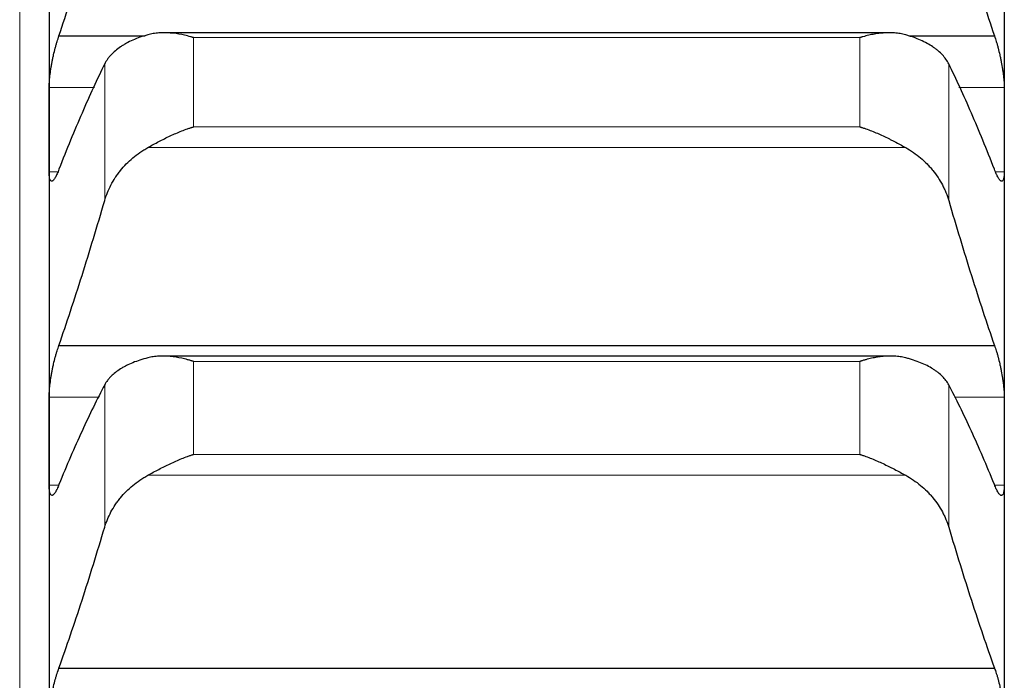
# Model space of a CAD drawing. Header units: inches. Extents: x 0 to 17820, y -10 to 12600.
# Tile 307 of 338: x 11636 to 11689, y 9290 to 9326. Entities that reach past the tile are written whole.
import ezdxf

# ---------------------------------------------------------------- set-up
doc = ezdxf.new("R2010")
doc.units = ezdxf.units.IN
doc.layers.add('1', color=7, linetype='Continuous', true_color=0xffffff)

msp = doc.modelspace()

# ---------------------------------------------------------------- linework, layer by layer
at = {"layer": '1', "color": 110, "linetype": 'Continuous', "lineweight": 13}
for p, q in [((11635.813, 9472.854), (11635.813, 9052.201)), ((11645.269, 9325.465), (11681.557, 9325.465)), ((11645.269, 9325.465), (11645.269, 9320.606)), ((11681.557, 9325.465), (11681.557, 9320.606)), ((11640.439, 9324.035), (11640.439, 9316.595)), ((11686.387, 9324.035), (11686.387, 9316.595)), ((11637.415, 9322.746), (11639.88, 9322.746)), ((11686.945, 9322.746), (11689.41, 9322.746)), ((11645.269, 9320.606), (11681.557, 9320.606)), ((11642.781, 9319.478), (11684.044, 9319.478)), ((11637.415, 9318.161), (11637.889, 9318.161)), ((11688.933, 9318.161), (11689.41, 9318.161)), ((11645.269, 9307.843), (11681.557, 9307.843)), ((11645.269, 9307.843), (11645.269, 9302.78)), ((11681.557, 9307.843), (11681.557, 9302.78)), ((11640.439, 9306.571), (11640.439, 9298.818)), ((11686.387, 9306.571), (11686.387, 9298.818)), ((11637.415, 9305.901), (11640.132, 9305.901)), ((11686.694, 9305.901), (11689.41, 9305.901)), ((11645.269, 9302.78), (11681.557, 9302.78)), ((11642.781, 9301.643), (11684.044, 9301.643)), ((11637.415, 9301.114), (11637.937, 9301.114)), ((11688.888, 9301.114), (11689.41, 9301.114))]:
    msp.add_line(p, q, dxfattribs=at)
at = {"layer": '1', "color": 2, "linetype": 'Continuous', "lineweight": 25}
for p, q in [((11637.413, 9336.659), (11637.413, 9320.454)), ((11689.413, 9336.659), (11689.413, 9320.454)), ((11637.95, 9325.558), (11642.643, 9325.558)), ((11683.131, 9325.73), (11643.672, 9325.73)), ((11684.228, 9325.558), (11688.875, 9325.558)), ((11637.413, 9320.454), (11637.413, 9303.507)), ((11689.413, 9320.454), (11689.413, 9303.507)), ((11637.95, 9308.716), (11688.875, 9308.716)), ((11683.207, 9308.135), (11643.59, 9308.135)), ((11637.413, 9303.507), (11637.413, 9285.847)), ((11689.413, 9303.507), (11689.413, 9285.847)), ((11637.95, 9291.153), (11688.875, 9291.153))]:
    msp.add_line(p, q, dxfattribs=at)
for points in [[(11637.95, 9325.558), (11638.161, 9326.189), (11638.581, 9327.472), (11639.206, 9329.461), (11639.826, 9331.512), (11640.235, 9332.922), (11640.439, 9333.638)], [(11686.387, 9333.638), (11686.591, 9332.922), (11687, 9331.512), (11687.62, 9329.461), (11688.244, 9327.472), (11688.664, 9326.189), (11688.875, 9325.558)], [(11640.439, 9324.035), (11640.235, 9323.621), (11639.826, 9322.76), (11639.206, 9321.374), (11638.581, 9319.894), (11638.161, 9318.844), (11637.95, 9318.303)], [(11688.875, 9318.303), (11688.664, 9318.844), (11688.244, 9319.894), (11687.62, 9321.374), (11687, 9322.76), (11686.591, 9323.621), (11686.387, 9324.035)], [(11637.413, 9320.454), (11637.413, 9321.218), (11637.414, 9321.982), (11637.415, 9322.746)], [(11689.41, 9322.746), (11689.412, 9321.982), (11689.413, 9321.218), (11689.413, 9320.454)], [(11637.415, 9318.161), (11637.414, 9318.925), (11637.413, 9319.689), (11637.413, 9320.454)], [(11689.413, 9320.454), (11689.413, 9319.689), (11689.412, 9318.925), (11689.41, 9318.161)], [(11637.95, 9308.716), (11638.161, 9309.328), (11638.581, 9310.574), (11639.206, 9312.51), (11639.826, 9314.513), (11640.235, 9315.893), (11640.439, 9316.595)], [(11686.387, 9316.595), (11686.591, 9315.893), (11687, 9314.513), (11687.62, 9312.51), (11688.244, 9310.574), (11688.664, 9309.328), (11688.875, 9308.716)], [(11640.439, 9306.571), (11640.235, 9306.184), (11639.826, 9305.377), (11639.206, 9304.068), (11638.581, 9302.663), (11638.161, 9301.661), (11637.95, 9301.144)], [(11688.875, 9301.144), (11688.664, 9301.661), (11688.244, 9302.663), (11687.62, 9304.068), (11687, 9305.377), (11686.591, 9306.184), (11686.387, 9306.571)], [(11637.413, 9303.507), (11637.413, 9304.305), (11637.414, 9305.103), (11637.415, 9305.901)], [(11689.41, 9305.901), (11689.412, 9305.103), (11689.413, 9304.305), (11689.413, 9303.507)], [(11637.415, 9301.114), (11637.414, 9301.912), (11637.413, 9302.71), (11637.413, 9303.507)], [(11689.413, 9303.507), (11689.413, 9302.71), (11689.412, 9301.912), (11689.41, 9301.114)], [(11637.95, 9291.153), (11638.161, 9291.744), (11638.581, 9292.951), (11639.206, 9294.831), (11639.826, 9296.783), (11640.235, 9298.131), (11640.439, 9298.818)], [(11686.387, 9298.818), (11686.591, 9298.131), (11687, 9296.783), (11687.62, 9294.831), (11688.244, 9292.951), (11688.664, 9291.744), (11688.875, 9291.153)]]:
    msp.add_open_spline(points, degree=3, dxfattribs=at)
for points, knots in [([(11637.415, 9322.746), (11637.416, 9322.791), (11637.418, 9322.884), (11637.426, 9323.037), (11637.435, 9323.146), (11637.443, 9323.231), (11637.445, 9323.26), (11637.452, 9323.319), (11637.455, 9323.348), (11637.472, 9323.497), (11637.489, 9323.62), (11637.514, 9323.779), (11637.519, 9323.811), (11637.527, 9323.859), (11637.53, 9323.875), (11637.535, 9323.908), (11637.549, 9323.989), (11637.576, 9324.134), (11637.602, 9324.263), (11637.629, 9324.393), (11637.643, 9324.457), (11637.687, 9324.651), (11637.717, 9324.776), (11637.765, 9324.957), (11637.781, 9325.016), (11637.806, 9325.104), (11637.814, 9325.133), (11637.831, 9325.19), (11637.839, 9325.218), (11637.882, 9325.357), (11637.916, 9325.461), (11637.95, 9325.558)], [0, 0, 0, 0, 0.0625, 0.125, 0.1875, 0.1875, 0.21875, 0.21875, 0.25, 0.25, 0.375, 0.375, 0.40625, 0.40625, 0.421875, 0.421875, 0.4375, 0.5, 0.5625, 0.5625, 0.625, 0.625, 0.75, 0.75, 0.8125, 0.8125, 0.84375, 0.84375, 0.875, 0.875, 1, 1, 1, 1]), ([(11642.781, 9325.615), (11642.636, 9325.574), (11642.496, 9325.53), (11642.227, 9325.434), (11641.969, 9325.332), (11641.733, 9325.216), (11641.592, 9325.14), (11641.564, 9325.124), (11641.509, 9325.093), (11641.482, 9325.077), (11641.402, 9325.028), (11641.35, 9324.995), (11641.201, 9324.895), (11641.108, 9324.825), (11640.936, 9324.681), (11640.857, 9324.606), (11640.749, 9324.49), (11640.715, 9324.451), (11640.666, 9324.391), (11640.65, 9324.371), (11640.619, 9324.33), (11640.604, 9324.31), (11640.532, 9324.206), (11640.482, 9324.122), (11640.439, 9324.035)], [0, 0, 0, 0, 0.125, 0.125, 0.25, 0.375, 0.375, 0.40625, 0.40625, 0.4375, 0.4375, 0.5, 0.5, 0.625, 0.625, 0.75, 0.75, 0.8125, 0.8125, 0.84375, 0.84375, 0.875, 0.875, 1, 1, 1, 1]), ([(11645.269, 9325.465), (11645.265, 9325.466), (11645.262, 9325.467), (11645.256, 9325.469), (11645.252, 9325.47), (11645.242, 9325.473), (11645.222, 9325.479), (11645.176, 9325.492), (11645.083, 9325.519), (11645.004, 9325.54), (11644.846, 9325.58), (11644.741, 9325.604), (11644.427, 9325.668), (11644.219, 9325.698), (11643.908, 9325.724), (11643.805, 9325.728), (11643.649, 9325.73), (11643.598, 9325.729), (11643.494, 9325.726), (11643.442, 9325.724), (11643.287, 9325.712), (11643.185, 9325.7), (11642.982, 9325.666), (11642.881, 9325.644), (11642.781, 9325.615)], [0, 0, 0, 0, 0.003906, 0.003906, 0.007812, 0.007812, 0.015625, 0.03125, 0.0625, 0.125, 0.125, 0.25, 0.25, 0.5, 0.5, 0.625, 0.625, 0.6875, 0.6875, 0.75, 0.75, 0.875, 0.875, 1, 1, 1, 1]), ([(11684.044, 9325.615), (11683.945, 9325.644), (11683.845, 9325.666), (11683.643, 9325.7), (11683.542, 9325.712), (11683.338, 9325.727), (11683.236, 9325.73), (11683.029, 9325.729), (11682.925, 9325.724), (11682.715, 9325.707), (11682.61, 9325.695), (11682.4, 9325.665), (11682.295, 9325.647), (11682.085, 9325.605), (11681.98, 9325.58), (11681.822, 9325.54), (11681.742, 9325.519), (11681.65, 9325.492), (11681.603, 9325.479), (11681.583, 9325.473), (11681.57, 9325.469), (11681.564, 9325.467), (11681.557, 9325.465)], [0, 0, 0, 0, 0.125, 0.125, 0.25, 0.25, 0.375, 0.375, 0.5, 0.5, 0.625, 0.625, 0.75, 0.75, 0.875, 0.875, 0.9375, 0.96875, 0.984375, 0.992188, 0.992188, 1, 1, 1, 1]), ([(11686.387, 9324.035), (11686.344, 9324.122), (11686.294, 9324.206), (11686.179, 9324.369), (11686.05, 9324.528), (11685.893, 9324.678), (11685.763, 9324.787), (11685.718, 9324.823), (11685.648, 9324.876), (11685.624, 9324.893), (11685.576, 9324.927), (11685.551, 9324.944), (11685.426, 9325.028), (11685.215, 9325.156), (11684.98, 9325.272), (11684.733, 9325.381), (11684.603, 9325.432), (11684.433, 9325.493), (11684.399, 9325.505), (11684.33, 9325.528), (11684.225, 9325.562), (11684.117, 9325.595), (11684.044, 9325.615)], [0, 0, 0, 0, 0.125, 0.125, 0.25, 0.375, 0.375, 0.4375, 0.4375, 0.46875, 0.46875, 0.5, 0.5, 0.625, 0.75, 0.75, 0.875, 0.875, 0.90625, 0.90625, 0.9375, 1, 1, 1, 1]), ([(11688.875, 9325.558), (11688.91, 9325.461), (11688.944, 9325.357), (11688.994, 9325.192), (11689.011, 9325.136), (11689.036, 9325.048), (11689.044, 9325.019), (11689.06, 9324.959), (11689.068, 9324.928), (11689.108, 9324.776), (11689.139, 9324.652), (11689.182, 9324.461), (11689.196, 9324.396), (11689.217, 9324.299), (11689.223, 9324.266), (11689.236, 9324.201), (11689.243, 9324.168), (11689.274, 9324.006), (11689.296, 9323.877), (11689.321, 9323.719), (11689.326, 9323.687), (11689.335, 9323.624), (11689.34, 9323.593), (11689.353, 9323.499), (11689.36, 9323.439), (11689.381, 9323.261), (11689.392, 9323.148), (11689.401, 9323.015), (11689.402, 9322.988), (11689.405, 9322.937), (11689.406, 9322.912), (11689.409, 9322.838), (11689.41, 9322.791), (11689.41, 9322.746)], [0, 0, 0, 0, 0.125, 0.125, 0.1875, 0.1875, 0.21875, 0.21875, 0.25, 0.25, 0.375, 0.375, 0.4375, 0.4375, 0.46875, 0.46875, 0.5, 0.5, 0.625, 0.625, 0.65625, 0.65625, 0.6875, 0.6875, 0.75, 0.75, 0.875, 0.875, 0.90625, 0.90625, 0.9375, 0.9375, 1, 1, 1, 1]), ([(11642.781, 9319.478), (11642.881, 9319.533), (11642.981, 9319.589), (11643.183, 9319.699), (11643.284, 9319.753), (11643.488, 9319.86), (11643.59, 9319.912), (11643.797, 9320.015), (11643.901, 9320.065), (11644.111, 9320.162), (11644.216, 9320.209), (11644.425, 9320.3), (11644.53, 9320.343), (11644.741, 9320.425), (11644.846, 9320.465), (11645.004, 9320.52), (11645.083, 9320.547), (11645.176, 9320.577), (11645.222, 9320.592), (11645.242, 9320.598), (11645.256, 9320.602), (11645.262, 9320.604), (11645.269, 9320.606)], [0, 0, 0, 0, 0.125, 0.125, 0.25, 0.25, 0.375, 0.375, 0.5, 0.5, 0.625, 0.625, 0.75, 0.75, 0.875, 0.875, 0.9375, 0.96875, 0.984375, 0.992188, 0.992188, 1, 1, 1, 1]), ([(11681.557, 9320.606), (11681.56, 9320.605), (11681.564, 9320.604), (11681.57, 9320.602), (11681.573, 9320.601), (11681.583, 9320.598), (11681.603, 9320.592), (11681.65, 9320.577), (11681.742, 9320.547), (11681.822, 9320.52), (11681.98, 9320.465), (11682.085, 9320.426), (11682.398, 9320.303), (11682.606, 9320.213), (11682.917, 9320.068), (11683.021, 9320.018), (11683.176, 9319.941), (11683.228, 9319.915), (11683.332, 9319.862), (11683.384, 9319.836), (11683.539, 9319.755), (11683.641, 9319.7), (11683.844, 9319.589), (11683.945, 9319.534), (11684.044, 9319.478)], [0, 0, 0, 0, 0.003906, 0.003906, 0.007812, 0.007812, 0.015625, 0.03125, 0.0625, 0.125, 0.125, 0.25, 0.25, 0.5, 0.5, 0.625, 0.625, 0.6875, 0.6875, 0.75, 0.75, 0.875, 0.875, 1, 1, 1, 1]), ([(11640.439, 9316.595), (11640.482, 9316.741), (11640.532, 9316.885), (11640.646, 9317.168), (11640.775, 9317.446), (11640.933, 9317.714), (11641.062, 9317.911), (11641.107, 9317.976), (11641.178, 9318.073), (11641.202, 9318.105), (11641.25, 9318.168), (11641.275, 9318.199), (11641.399, 9318.354), (11641.611, 9318.592), (11641.846, 9318.811), (11642.093, 9319.02), (11642.223, 9319.12), (11642.392, 9319.238), (11642.427, 9319.261), (11642.496, 9319.306), (11642.601, 9319.374), (11642.708, 9319.437), (11642.781, 9319.478)], [0, 0, 0, 0, 0.125, 0.125, 0.25, 0.375, 0.375, 0.4375, 0.4375, 0.46875, 0.46875, 0.5, 0.5, 0.625, 0.75, 0.75, 0.875, 0.875, 0.90625, 0.90625, 0.9375, 1, 1, 1, 1]), ([(11684.044, 9319.478), (11684.19, 9319.396), (11684.33, 9319.309), (11684.599, 9319.123), (11684.857, 9318.925), (11685.093, 9318.706), (11685.234, 9318.562), (11685.261, 9318.533), (11685.316, 9318.474), (11685.344, 9318.444), (11685.424, 9318.354), (11685.475, 9318.293), (11685.625, 9318.108), (11685.718, 9317.98), (11685.889, 9317.72), (11685.968, 9317.586), (11686.077, 9317.381), (11686.111, 9317.311), (11686.16, 9317.206), (11686.176, 9317.171), (11686.206, 9317.1), (11686.221, 9317.065), (11686.294, 9316.886), (11686.344, 9316.741), (11686.387, 9316.595)], [0, 0, 0, 0, 0.125, 0.125, 0.25, 0.375, 0.375, 0.40625, 0.40625, 0.4375, 0.4375, 0.5, 0.5, 0.625, 0.625, 0.75, 0.75, 0.8125, 0.8125, 0.84375, 0.84375, 0.875, 0.875, 1, 1, 1, 1]), ([(11637.95, 9318.303), (11637.916, 9318.208), (11637.882, 9318.122), (11637.832, 9318.008), (11637.815, 9317.973), (11637.79, 9317.923), (11637.782, 9317.907), (11637.766, 9317.876), (11637.757, 9317.861), (11637.717, 9317.792), (11637.687, 9317.748), (11637.644, 9317.699), (11637.63, 9317.686), (11637.609, 9317.67), (11637.602, 9317.666), (11637.589, 9317.659), (11637.583, 9317.656), (11637.552, 9317.647), (11637.529, 9317.651), (11637.505, 9317.673), (11637.5, 9317.679), (11637.49, 9317.691), (11637.486, 9317.698), (11637.473, 9317.721), (11637.465, 9317.739), (11637.445, 9317.803), (11637.434, 9317.858), (11637.425, 9317.942), (11637.423, 9317.96), (11637.421, 9317.996), (11637.419, 9318.015), (11637.417, 9318.074), (11637.416, 9318.116), (11637.415, 9318.161)], [0, 0, 0, 0, 0.125, 0.125, 0.1875, 0.1875, 0.21875, 0.21875, 0.25, 0.25, 0.375, 0.375, 0.4375, 0.4375, 0.46875, 0.46875, 0.5, 0.5, 0.625, 0.625, 0.65625, 0.65625, 0.6875, 0.6875, 0.75, 0.75, 0.875, 0.875, 0.90625, 0.90625, 0.9375, 0.9375, 1, 1, 1, 1]), ([(11689.41, 9318.161), (11689.41, 9318.116), (11689.408, 9318.033), (11689.4, 9317.924), (11689.391, 9317.863), (11689.383, 9317.821), (11689.38, 9317.808), (11689.374, 9317.783), (11689.371, 9317.772), (11689.354, 9317.718), (11689.337, 9317.687), (11689.312, 9317.665), (11689.307, 9317.661), (11689.299, 9317.657), (11689.296, 9317.656), (11689.291, 9317.654), (11689.277, 9317.649), (11689.25, 9317.651), (11689.224, 9317.665), (11689.197, 9317.685), (11689.183, 9317.698), (11689.139, 9317.747), (11689.109, 9317.791), (11689.061, 9317.874), (11689.045, 9317.905), (11689.02, 9317.954), (11689.012, 9317.972), (11688.995, 9318.008), (11688.986, 9318.026), (11688.944, 9318.122), (11688.91, 9318.208), (11688.875, 9318.303)], [0, 0, 0, 0, 0.0625, 0.125, 0.1875, 0.1875, 0.21875, 0.21875, 0.25, 0.25, 0.375, 0.375, 0.40625, 0.40625, 0.421875, 0.421875, 0.4375, 0.5, 0.5625, 0.5625, 0.625, 0.625, 0.75, 0.75, 0.8125, 0.8125, 0.84375, 0.84375, 0.875, 0.875, 1, 1, 1, 1]), ([(11637.415, 9305.901), (11637.416, 9305.947), (11637.418, 9306.044), (11637.426, 9306.201), (11637.435, 9306.314), (11637.443, 9306.401), (11637.445, 9306.43), (11637.452, 9306.49), (11637.455, 9306.52), (11637.472, 9306.672), (11637.489, 9306.796), (11637.514, 9306.957), (11637.519, 9306.989), (11637.527, 9307.038), (11637.53, 9307.054), (11637.535, 9307.087), (11637.549, 9307.168), (11637.576, 9307.314), (11637.602, 9307.443), (11637.629, 9307.572), (11637.643, 9307.636), (11637.687, 9307.829), (11637.717, 9307.952), (11637.765, 9308.131), (11637.781, 9308.189), (11637.806, 9308.275), (11637.814, 9308.303), (11637.831, 9308.359), (11637.839, 9308.387), (11637.882, 9308.522), (11637.916, 9308.623), (11637.95, 9308.716)], [0, 0, 0, 0, 0.0625, 0.125, 0.1875, 0.1875, 0.21875, 0.21875, 0.25, 0.25, 0.375, 0.375, 0.40625, 0.40625, 0.421875, 0.421875, 0.4375, 0.5, 0.5625, 0.5625, 0.625, 0.625, 0.75, 0.75, 0.8125, 0.8125, 0.84375, 0.84375, 0.875, 0.875, 1, 1, 1, 1]), ([(11688.875, 9308.716), (11688.91, 9308.623), (11688.944, 9308.522), (11688.994, 9308.361), (11689.011, 9308.306), (11689.036, 9308.22), (11689.044, 9308.191), (11689.06, 9308.132), (11689.068, 9308.103), (11689.108, 9307.953), (11689.139, 9307.83), (11689.182, 9307.64), (11689.196, 9307.576), (11689.217, 9307.478), (11689.223, 9307.446), (11689.236, 9307.38), (11689.243, 9307.348), (11689.274, 9307.185), (11689.296, 9307.056), (11689.321, 9306.896), (11689.326, 9306.864), (11689.335, 9306.8), (11689.34, 9306.769), (11689.353, 9306.674), (11689.36, 9306.612), (11689.381, 9306.431), (11689.392, 9306.316), (11689.401, 9306.179), (11689.402, 9306.152), (11689.405, 9306.098), (11689.406, 9306.073), (11689.409, 9305.996), (11689.41, 9305.947), (11689.41, 9305.901)], [0, 0, 0, 0, 0.125, 0.125, 0.1875, 0.1875, 0.21875, 0.21875, 0.25, 0.25, 0.375, 0.375, 0.4375, 0.4375, 0.46875, 0.46875, 0.5, 0.5, 0.625, 0.625, 0.65625, 0.65625, 0.6875, 0.6875, 0.75, 0.75, 0.875, 0.875, 0.90625, 0.90625, 0.9375, 0.9375, 1, 1, 1, 1]), ([(11642.781, 9308.039), (11642.636, 9308.001), (11642.496, 9307.96), (11642.227, 9307.871), (11641.969, 9307.777), (11641.733, 9307.67), (11641.592, 9307.599), (11641.564, 9307.585), (11641.509, 9307.556), (11641.482, 9307.541), (11641.402, 9307.496), (11641.35, 9307.465), (11641.201, 9307.372), (11641.108, 9307.307), (11640.936, 9307.173), (11640.857, 9307.104), (11640.749, 9306.996), (11640.715, 9306.959), (11640.666, 9306.903), (11640.65, 9306.884), (11640.619, 9306.846), (11640.604, 9306.827), (11640.532, 9306.731), (11640.482, 9306.652), (11640.439, 9306.571)], [0, 0, 0, 0, 0.125, 0.125, 0.25, 0.375, 0.375, 0.40625, 0.40625, 0.4375, 0.4375, 0.5, 0.5, 0.625, 0.625, 0.75, 0.75, 0.8125, 0.8125, 0.84375, 0.84375, 0.875, 0.875, 1, 1, 1, 1]), ([(11645.269, 9307.843), (11645.265, 9307.844), (11645.262, 9307.845), (11645.256, 9307.847), (11645.252, 9307.848), (11645.242, 9307.851), (11645.222, 9307.857), (11645.176, 9307.872), (11645.083, 9307.899), (11645.004, 9307.922), (11644.846, 9307.964), (11644.741, 9307.99), (11644.427, 9308.058), (11644.219, 9308.093), (11643.908, 9308.124), (11643.805, 9308.131), (11643.649, 9308.135), (11643.598, 9308.136), (11643.494, 9308.135), (11643.442, 9308.133), (11643.287, 9308.125), (11643.185, 9308.115), (11642.982, 9308.085), (11642.881, 9308.065), (11642.781, 9308.039)], [0, 0, 0, 0, 0.003906, 0.003906, 0.007812, 0.007812, 0.015625, 0.03125, 0.0625, 0.125, 0.125, 0.25, 0.25, 0.5, 0.5, 0.625, 0.625, 0.6875, 0.6875, 0.75, 0.75, 0.875, 0.875, 1, 1, 1, 1]), ([(11684.044, 9308.039), (11683.945, 9308.065), (11683.845, 9308.085), (11683.643, 9308.115), (11683.542, 9308.125), (11683.338, 9308.135), (11683.236, 9308.137), (11683.029, 9308.131), (11682.925, 9308.124), (11682.715, 9308.104), (11682.61, 9308.09), (11682.4, 9308.056), (11682.295, 9308.036), (11682.085, 9307.99), (11681.98, 9307.964), (11681.822, 9307.922), (11681.742, 9307.899), (11681.65, 9307.872), (11681.603, 9307.857), (11681.583, 9307.851), (11681.57, 9307.847), (11681.564, 9307.845), (11681.557, 9307.843)], [0, 0, 0, 0, 0.125, 0.125, 0.25, 0.25, 0.375, 0.375, 0.5, 0.5, 0.625, 0.625, 0.75, 0.75, 0.875, 0.875, 0.9375, 0.96875, 0.984375, 0.992187, 0.992187, 1, 1, 1, 1]), ([(11686.387, 9306.571), (11686.344, 9306.652), (11686.294, 9306.731), (11686.179, 9306.883), (11686.05, 9307.031), (11685.893, 9307.17), (11685.763, 9307.272), (11685.718, 9307.305), (11685.648, 9307.354), (11685.624, 9307.37), (11685.576, 9307.402), (11685.551, 9307.418), (11685.426, 9307.496), (11685.215, 9307.614), (11684.98, 9307.721), (11684.733, 9307.822), (11684.603, 9307.87), (11684.433, 9307.926), (11684.399, 9307.937), (11684.33, 9307.958), (11684.225, 9307.99), (11684.117, 9308.02), (11684.044, 9308.039)], [0, 0, 0, 0, 0.125, 0.125, 0.25, 0.375, 0.375, 0.4375, 0.4375, 0.46875, 0.46875, 0.5, 0.5, 0.625, 0.75, 0.75, 0.875, 0.875, 0.90625, 0.90625, 0.9375, 1, 1, 1, 1]), ([(11642.781, 9301.643), (11642.881, 9301.698), (11642.981, 9301.752), (11643.183, 9301.861), (11643.284, 9301.915), (11643.488, 9302.021), (11643.59, 9302.073), (11643.797, 9302.176), (11643.901, 9302.227), (11644.111, 9302.325), (11644.216, 9302.373), (11644.425, 9302.464), (11644.53, 9302.508), (11644.741, 9302.593), (11644.846, 9302.633), (11645.004, 9302.691), (11645.083, 9302.718), (11645.176, 9302.75), (11645.222, 9302.765), (11645.242, 9302.771), (11645.256, 9302.776), (11645.262, 9302.778), (11645.269, 9302.78)], [0, 0, 0, 0, 0.125, 0.125, 0.25, 0.25, 0.375, 0.375, 0.5, 0.5, 0.625, 0.625, 0.75, 0.75, 0.875, 0.875, 0.9375, 0.96875, 0.984375, 0.992188, 0.992188, 1, 1, 1, 1]), ([(11681.557, 9302.78), (11681.56, 9302.779), (11681.564, 9302.778), (11681.57, 9302.776), (11681.573, 9302.774), (11681.583, 9302.771), (11681.603, 9302.765), (11681.65, 9302.75), (11681.742, 9302.718), (11681.822, 9302.691), (11681.98, 9302.633), (11682.085, 9302.593), (11682.398, 9302.467), (11682.606, 9302.376), (11682.917, 9302.23), (11683.021, 9302.18), (11683.176, 9302.103), (11683.228, 9302.077), (11683.332, 9302.024), (11683.384, 9301.997), (11683.539, 9301.916), (11683.641, 9301.862), (11683.844, 9301.753), (11683.945, 9301.698), (11684.044, 9301.643)], [0, 0, 0, 0, 0.003906, 0.003906, 0.007812, 0.007812, 0.015625, 0.03125, 0.0625, 0.125, 0.125, 0.25, 0.25, 0.5, 0.5, 0.625, 0.625, 0.6875, 0.6875, 0.75, 0.75, 0.875, 0.875, 1, 1, 1, 1]), ([(11640.439, 9298.818), (11640.482, 9298.961), (11640.532, 9299.102), (11640.646, 9299.379), (11640.775, 9299.651), (11640.933, 9299.913), (11641.062, 9300.106), (11641.107, 9300.17), (11641.178, 9300.265), (11641.202, 9300.296), (11641.25, 9300.358), (11641.275, 9300.389), (11641.399, 9300.54), (11641.611, 9300.774), (11641.846, 9300.989), (11642.093, 9301.194), (11642.223, 9301.291), (11642.392, 9301.407), (11642.427, 9301.43), (11642.496, 9301.475), (11642.601, 9301.54), (11642.708, 9301.603), (11642.781, 9301.643)], [0, 0, 0, 0, 0.125, 0.125, 0.25, 0.375, 0.375, 0.4375, 0.4375, 0.46875, 0.46875, 0.5, 0.5, 0.625, 0.75, 0.75, 0.875, 0.875, 0.90625, 0.90625, 0.9375, 1, 1, 1, 1]), ([(11684.044, 9301.643), (11684.19, 9301.563), (11684.33, 9301.477), (11684.599, 9301.294), (11684.857, 9301.101), (11685.093, 9300.886), (11685.234, 9300.745), (11685.261, 9300.716), (11685.316, 9300.658), (11685.344, 9300.629), (11685.424, 9300.541), (11685.475, 9300.481), (11685.625, 9300.299), (11685.718, 9300.174), (11685.889, 9299.919), (11685.968, 9299.788), (11686.077, 9299.587), (11686.111, 9299.519), (11686.16, 9299.416), (11686.176, 9299.382), (11686.206, 9299.312), (11686.221, 9299.277), (11686.294, 9299.102), (11686.344, 9298.961), (11686.387, 9298.818)], [0, 0, 0, 0, 0.125, 0.125, 0.25, 0.375, 0.375, 0.40625, 0.40625, 0.4375, 0.4375, 0.5, 0.5, 0.625, 0.625, 0.75, 0.75, 0.8125, 0.8125, 0.84375, 0.84375, 0.875, 0.875, 1, 1, 1, 1]), ([(11637.95, 9301.144), (11637.916, 9301.052), (11637.882, 9300.97), (11637.832, 9300.862), (11637.815, 9300.829), (11637.79, 9300.782), (11637.782, 9300.768), (11637.766, 9300.739), (11637.757, 9300.726), (11637.717, 9300.662), (11637.687, 9300.623), (11637.644, 9300.581), (11637.63, 9300.571), (11637.609, 9300.559), (11637.602, 9300.556), (11637.589, 9300.552), (11637.583, 9300.55), (11637.552, 9300.547), (11637.529, 9300.557), (11637.505, 9300.586), (11637.5, 9300.592), (11637.49, 9300.607), (11637.486, 9300.615), (11637.473, 9300.642), (11637.465, 9300.663), (11637.445, 9300.734), (11637.434, 9300.794), (11637.425, 9300.884), (11637.423, 9300.903), (11637.421, 9300.941), (11637.419, 9300.961), (11637.417, 9301.023), (11637.416, 9301.067), (11637.415, 9301.114)], [0, 0, 0, 0, 0.125, 0.125, 0.1875, 0.1875, 0.21875, 0.21875, 0.25, 0.25, 0.375, 0.375, 0.4375, 0.4375, 0.46875, 0.46875, 0.5, 0.5, 0.625, 0.625, 0.65625, 0.65625, 0.6875, 0.6875, 0.75, 0.75, 0.875, 0.875, 0.90625, 0.90625, 0.9375, 0.9375, 1, 1, 1, 1]), ([(11689.41, 9301.114), (11689.41, 9301.067), (11689.408, 9300.98), (11689.4, 9300.865), (11689.391, 9300.799), (11689.383, 9300.754), (11689.38, 9300.739), (11689.374, 9300.712), (11689.371, 9300.699), (11689.354, 9300.639), (11689.337, 9300.604), (11689.312, 9300.575), (11689.307, 9300.57), (11689.299, 9300.564), (11689.296, 9300.562), (11689.291, 9300.558), (11689.277, 9300.551), (11689.25, 9300.546), (11689.224, 9300.555), (11689.197, 9300.57), (11689.183, 9300.581), (11689.139, 9300.622), (11689.109, 9300.662), (11689.061, 9300.737), (11689.045, 9300.765), (11689.02, 9300.812), (11689.012, 9300.828), (11688.995, 9300.862), (11688.986, 9300.879), (11688.944, 9300.97), (11688.91, 9301.052), (11688.875, 9301.144)], [0, 0, 0, 0, 0.0625, 0.125, 0.1875, 0.1875, 0.21875, 0.21875, 0.25, 0.25, 0.375, 0.375, 0.40625, 0.40625, 0.421875, 0.421875, 0.4375, 0.5, 0.5625, 0.5625, 0.625, 0.625, 0.75, 0.75, 0.8125, 0.8125, 0.84375, 0.84375, 0.875, 0.875, 1, 1, 1, 1]), ([(11637.415, 9288.338), (11637.416, 9288.386), (11637.418, 9288.487), (11637.426, 9288.648), (11637.435, 9288.763), (11637.443, 9288.852), (11637.445, 9288.883), (11637.452, 9288.943), (11637.455, 9288.974), (11637.472, 9289.128), (11637.489, 9289.254), (11637.514, 9289.415), (11637.519, 9289.448), (11637.527, 9289.497), (11637.53, 9289.513), (11637.535, 9289.546), (11637.549, 9289.628), (11637.576, 9289.774), (11637.602, 9289.903), (11637.629, 9290.031), (11637.643, 9290.095), (11637.687, 9290.286), (11637.717, 9290.408), (11637.765, 9290.583), (11637.781, 9290.641), (11637.806, 9290.725), (11637.814, 9290.752), (11637.831, 9290.807), (11637.839, 9290.834), (11637.882, 9290.966), (11637.916, 9291.063), (11637.95, 9291.153)], [0, 0, 0, 0, 0.0625, 0.125, 0.1875, 0.1875, 0.21875, 0.21875, 0.25, 0.25, 0.375, 0.375, 0.40625, 0.40625, 0.421875, 0.421875, 0.4375, 0.5, 0.5625, 0.5625, 0.625, 0.625, 0.75, 0.75, 0.8125, 0.8125, 0.84375, 0.84375, 0.875, 0.875, 1, 1, 1, 1]), ([(11688.875, 9291.153), (11688.91, 9291.063), (11688.944, 9290.966), (11688.994, 9290.809), (11689.011, 9290.755), (11689.036, 9290.671), (11689.044, 9290.643), (11689.06, 9290.585), (11689.068, 9290.556), (11689.108, 9290.408), (11689.139, 9290.287), (11689.182, 9290.099), (11689.196, 9290.035), (11689.217, 9289.938), (11689.223, 9289.905), (11689.236, 9289.84), (11689.243, 9289.808), (11689.274, 9289.645), (11689.296, 9289.516), (11689.321, 9289.355), (11689.326, 9289.322), (11689.335, 9289.258), (11689.34, 9289.226), (11689.353, 9289.13), (11689.36, 9289.067), (11689.381, 9288.884), (11689.392, 9288.766), (11689.401, 9288.625), (11689.402, 9288.597), (11689.405, 9288.542), (11689.406, 9288.515), (11689.409, 9288.437), (11689.41, 9288.386), (11689.41, 9288.338)], [0, 0, 0, 0, 0.125, 0.125, 0.1875, 0.1875, 0.21875, 0.21875, 0.25, 0.25, 0.375, 0.375, 0.4375, 0.4375, 0.46875, 0.46875, 0.5, 0.5, 0.625, 0.625, 0.65625, 0.65625, 0.6875, 0.6875, 0.75, 0.75, 0.875, 0.875, 0.90625, 0.90625, 0.9375, 0.9375, 1, 1, 1, 1])]:
    msp.add_open_spline(points, degree=3, knots=knots, dxfattribs=at)

doc.saveas('drawing.dxf')
